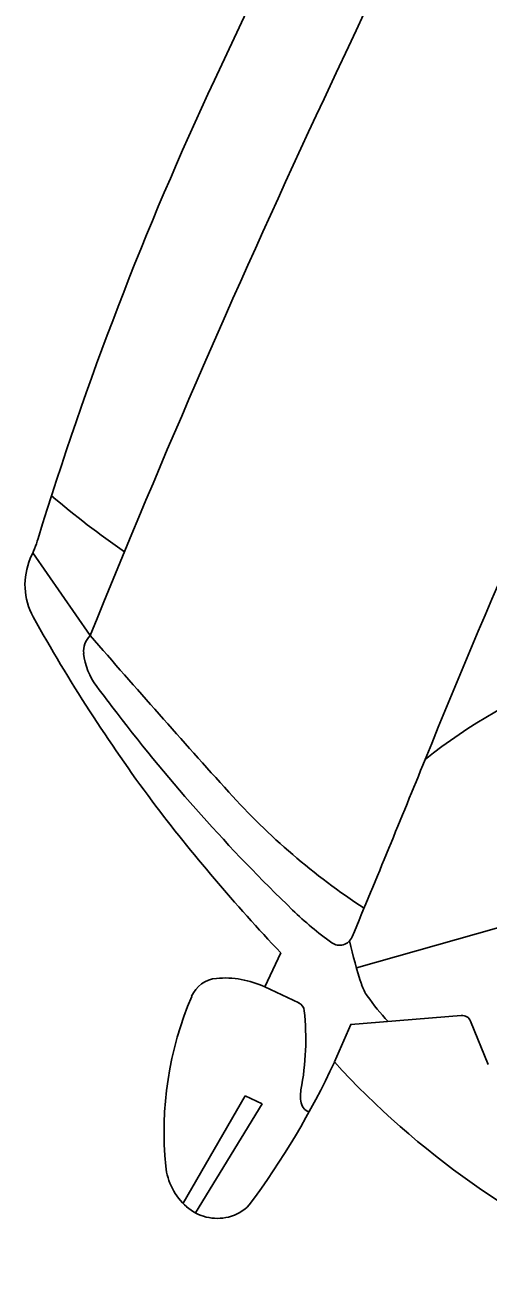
# Model space of a CAD drawing. Extents: x 14104283 to 14128447, y 8633203 to 8671666.
# Drawn here: x 14117791.33 to 14117797.17, y 8668743.96 to 8668759.68 of the extents above; entities that cross this region are included whole.
import ezdxf

# ---------------------------------------------------------------- set-up
doc = ezdxf.new("R2010")
doc.units = 0
doc.layers.add('Cell', color=7, linetype='Continuous')

msp = doc.modelspace()

# ---------------------------------------------------------------- linework, layer by layer
at = {"layer": 'Cell'}
for p, q in [((14117792.15, 8668751.983), (14117791.427, 8668753.027)), ((14117795.508, 8668747.792), (14117798.207, 8668748.56)), ((14117794.351, 8668747.553), (14117794.553, 8668747.983)), ((14117794.351, 8668747.553), (14117794.779, 8668747.353)), ((14117796.948, 8668747.121), (14117797.168, 8668746.576)), ((14117793.32, 8668744.825), (14117794.103, 8668746.18)), ((14117794.318, 8668746.08), (14117794.103, 8668746.18)), ((14117793.478, 8668744.703), (14117794.318, 8668746.08))]:
    msp.add_line(p, q, dxfattribs=at)
for points in [[(14117793.716, 8668758.985), (14117794.029, 8668759.652), (14117794.341, 8668760.318)], [(14117795.406, 8668759.405), (14117795.253, 8668759.078), (14117795.099, 8668758.751)], [(14117795.229, 8668746.607), (14117795.435, 8668747.081), (14117796.83, 8668747.194)]]:
    msp.add_lwpolyline(points, dxfattribs=at)
for centre, radius, start, end in [((14117918.601, 8668701.69), 136.044, 151.78785, 154.89759), ((14117833.384, 8668740.401), 43.805, 154.8976, 163.0044), ((14117918.294, 8668701.036), 136.044, 154.89759, 158.00732), ((14117922.376, 8668699.124), 136.044, 154.89759, 157.84788), ((14117798.902, 8668762.226), 11.15, 229.5086, 235.4736), ((14117789.808, 8668753.72), 1.76, 334.1779, 343.0044), ((14117792.171, 8668752.624), 0.844, 157.0386, 208.6179), ((14117809.796, 8668762.435), 21.016, 209.0829, 216.6322), ((14117792.335, 8668751.788), 0.269, 133.5563, 186.187), ((14117923.325, 8668866.377), 174.049, 221.09058, 221.95866), ((14117800.877, 8668744.744), 7.246, 94.8676, 128.4188), ((14117792.916, 8668751.851), 0.854, 186.187, 216.765), ((14117818.922, 8668771.281), 33.316, 216.765, 217.4915), ((14117810.231, 8668764.614), 22.362, 217.4915, 226.0186), ((14117518.225, 8668863.661), 300.317, 337.38613, 337.84788), ((14117811.017, 8668763.598), 22.691, 217.1496, 223.4824), ((14117800.376, 8668755.833), 8.711, 221.9587, 236.7775), ((14117797.771, 8668751.703), 4.42, 226.0186, 234.3632), ((14117795.295, 8668748.249), 0.17, 234.3632, 337.3861), ((14117800.708, 8668749.281), 5.409, 192.2307, 198.3294), ((14117793.774, 8668747.288), 0.375, 94.9685, 156.9639), ((14117793.845, 8668746.474), 1.192, 64.8976, 94.9685), ((14117796.078, 8668747.747), 0.532, 198.3294, 215.3635), ((14117797.45, 8668745.725), 4.369, 156.9639, 185.6795), ((14117798.124, 8668749.199), 3.041, 215.3635, 223.1656), ((14117794.726, 8668747.24), 0.124, 6.0839, 64.8976), ((14117791.472, 8668746.894), 3.396, 349.1713, 6.0839), ((14117796.839, 8668747.077), 0.117, 21.9564, 94.6526), ((14117785.942, 8668750.926), 10.243, 323.2977, 335.0574), ((14117803.138, 8668753.844), 10.72, 222.4622, 247.2441), ((14117795.194, 8668746.182), 0.393, 169.1713, 196.9982), ((14117794.942, 8668746.105), 0.13, 196.9982, 255.8107), ((14117793.883, 8668745.37), 0.784, 185.6795, 228.7696), ((14117793.753, 8668745.223), 0.588, 228.7696, 283.8922), ((14117793.768, 8668745.165), 0.528, 283.8922, 317.0169)]:
    msp.add_arc(centre, radius, start, end, dxfattribs=at)

doc.saveas('drawing.dxf')
